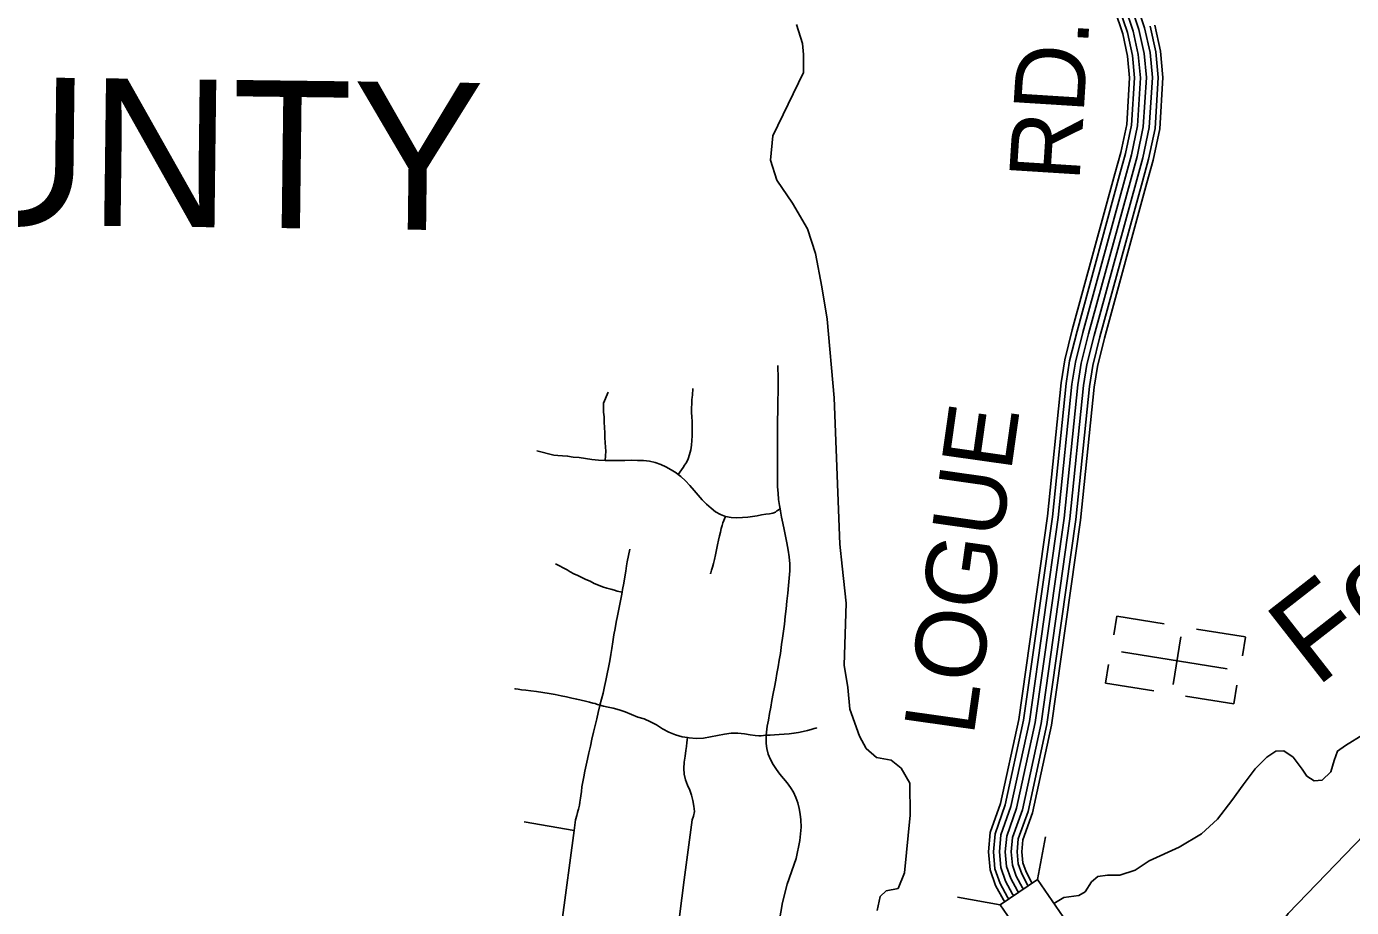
# Model space of a CAD drawing. Extents: x 1788175 to 1969470, y 584502 to 738744.
# Drawn here: x 1820550 to 1827505, y 654272 to 658898 of the extents above; entities that cross this region are included whole.
import ezdxf

# ---------------------------------------------------------------- set-up
doc = ezdxf.new("R2010")
doc.units = 0
for name, color, linetype in [('DESIGN - DRAINAGE - Bridges and Cross Drains Size Text', 7, 'Continuous'), ('DESIGN - ROW - Right-of-Way and Easement Labels', 7, 'Continuous'), ('DESIGN - TRANSPORTATION - Text', 7, 'Continuous'), ('DESIGN - UTILITIES - Cable (Underground) with Text', 7, 'Continuous'), ('SURVEY - DRAINAGE - Natural Features', 7, 'Continuous'), ('SURVEY - DRAINAGE - Storm Sewer', 7, 'Continuous'), ('SURVEY - TRANSPORTATION - Roads', 7, 'Continuous')]:
    doc.layers.add(name, color=color, linetype=linetype)

msp = doc.modelspace()

# ---------------------------------------------------------------- linework, layer by layer
at = {"layer": 'DESIGN - TRANSPORTATION - Text'}
for points in [[(1824592.1, 658907.9), (1824622.4, 658809.2), (1824627.3, 658751.1), (1824627.6, 658657), (1824467.9, 658323.4), (1824455.6, 658195.5), (1824487.7, 658090.8), (1824569.5, 657971.3), (1824649, 657835.7), (1824690.7, 657706.8), (1824724.5, 657530.5), (1824752, 657360.7), (1824788.7, 656947.8), (1824819.4, 656178.9), (1824831.3, 656064.5), (1824851.9, 655870), (1824842.1, 655543.8), (1824860, 655427.3), (1824871.9, 655313), (1824921.4, 655172), (1824956.2, 655107.3), (1825011.3, 655060.2), (1825088.9, 655044.9), (1825140.1, 655003.9), (1825186.7, 654925), (1825187.7, 654756.8), (1825158.3, 654453), (1825124.9, 654371.5), (1825062.8, 654358.6), (1825030.3, 654329.1), (1825015, 654255.3)], [(1825942.3, 654293.4), (1825994.9, 654324.4), (1826073, 654335.1), (1826107.3, 654354.6), (1826140.1, 654406.1), (1826172.5, 654433.6), (1826224.6, 654440.7), (1826288.6, 654441.6), (1826368.9, 654468.3), (1826441.7, 654517.2), (1826600.7, 654588.6), (1826717.8, 654658.7), (1826800.9, 654735.4), (1826876.5, 654834.3), (1826935.8, 654915.4), (1826999.2, 655000.4), (1827060.1, 655061.4), (1827106.6, 655092.7), (1827148.6, 655094), (1827198, 655061.1), (1827244.9, 654998.3), (1827270.3, 654961.8), (1827307.8, 654937.2), (1827349.8, 654940.5), (1827396.5, 654983.8), (1827413.5, 655043.5), (1827430.3, 655093.3), (1827472.7, 655122.6), (1827569.6, 655181.1)]]:
    msp.add_lwpolyline(points, dxfattribs=at)
at = {"layer": 'DESIGN - UTILITIES - Cable (Underground) with Text'}
for p, q in [((1826273.1, 655801.2), (1826257.5, 655704.2)), ((1826521.4, 655761.2), (1826273.1, 655801.3)), ((1826947.6, 655692.5), (1826690.2, 655734)), ((1826568, 655443.5), (1826608.5, 655693.9)), ((1826931.8, 655594.1), (1826947.6, 655691.9)), ((1826212.5, 655450.4), (1826228.3, 655548.6)), ((1826212.5, 655450.2), (1826467.3, 655409.1)), ((1826887, 655341.3), (1826902.9, 655439.7)), ((1826633.5, 655382.3), (1826887, 655341.4))]:
    msp.add_line(p, q, dxfattribs=at)
msp.add_lwpolyline([(1826852.3, 655524.6), (1826296.4, 655614.3)], dxfattribs=at)
at = {"layer": 'SURVEY - DRAINAGE - Storm Sewer'}
for p, q in [((1825856.3, 654419.1), (1825898.1, 654642.4)), ((1825660.2, 654284.9), (1825437, 654326.8))]:
    msp.add_line(p, q, dxfattribs=at)
msp.add_lwpolyline([(1825660.2, 654284.9), (1825794.4, 654088.8), (1825990.4, 654223), (1825856.3, 654419.1)], close=True, dxfattribs=at)
at = {"layer": 'SURVEY - TRANSPORTATION - Roads'}
for points in [[(1826242.1, 659124.3), (1826328.5, 658866.2), (1826354.8, 658746.5), (1826365.9, 658628.8), (1826350.2, 658380.1), (1826319, 658230.8), (1826287.6, 658117), (1826064, 657299.1), (1826024.6, 657142.3), (1826006.1, 657024), (1825934.5, 656324), (1825783.3, 655254.8), (1825687.2, 654810.1), (1825633.5, 654659.1), (1825624.9, 654563.8), (1825632.8, 654474.3), (1825660, 654397.9), (1825699, 654325.6), (1825705.8, 654316.1)], [(1826271.4, 659134.4), (1826358.4, 658874.4), (1826385.5, 658751.3), (1826397, 658629.3), (1826381, 658375.9), (1826349.1, 658223.4), (1826317.5, 658108.8), (1826094, 657291.3), (1826055.1, 657136.1), (1826036.8, 657020), (1825965.3, 656320.3), (1825813.8, 655249.3), (1825717.1, 654801.5), (1825664, 654652.4), (1825656.1, 654563.8), (1825663.4, 654480.9), (1825688.4, 654410.5), (1825725.4, 654342), (1825731.4, 654333.7)], [(1825757, 654351.2), (1825751.7, 654358.5), (1825716.8, 654423.2), (1825693.9, 654487.6), (1825687.2, 654563.8), (1825694.5, 654645.8), (1825746.9, 654793), (1825844.3, 655243.9), (1825996, 656316.5), (1826067.6, 657016.1), (1826085.5, 657129.9), (1826124, 657283.4), (1826347.3, 658100.6), (1826379.2, 658216.1), (1826411.8, 658371.8), (1826428.1, 658629.8), (1826416.2, 658756.1), (1826388.3, 658882.7), (1826300.8, 659144.4)], [(1826300.8, 659144.4), (1826388.3, 658882.7), (1826416.2, 658756.1), (1826428.1, 658629.8), (1826411.8, 658371.8), (1826379.2, 658216.1), (1826347.3, 658100.6), (1826124, 657283.4), (1826085.5, 657129.9), (1826067.6, 657016.1), (1825996, 656316.5), (1825844.3, 655243.9), (1825746.9, 654793), (1825694.5, 654645.8), (1825687.2, 654563.8), (1825693.9, 654487.6), (1825716.8, 654423.2), (1825751.7, 654358.5), (1825757, 654351.2)], [(1826330.1, 659154.5), (1826418.2, 658891), (1826446.9, 658760.9), (1826459.2, 658630.3), (1826442.6, 658367.6), (1826409.4, 658208.8), (1826377.2, 658092.3), (1826154, 657275.5), (1826115.9, 657123.7), (1826098.3, 657012.1), (1826026.8, 656312.8), (1825874.9, 655238.4), (1825776.8, 654784.5), (1825725.1, 654639.1), (1825718.3, 654563.8), (1825724.4, 654494.3), (1825745.2, 654435.8), (1825778.1, 654375), (1825782.6, 654368.7)], [(1826217.8, 659116), (1826303.6, 658859.3), (1826329.4, 658742.5), (1826340.1, 658628.4), (1826324.6, 658383.6), (1826293.9, 658236.8), (1826262.8, 658123.8), (1826039.1, 657305.6), (1825999.4, 657147.4), (1825980.6, 657027.3), (1825908.9, 656327.1), (1825757.9, 655259.3), (1825662.4, 654817.1), (1825608.2, 654664.7), (1825599.1, 654563.9), (1825607.5, 654468.8), (1825636.4, 654387.4), (1825677.2, 654311.9), (1825684.6, 654301.6)], [(1826448.2, 658899.2), (1826477.5, 658765.7), (1826490.3, 658630.7), (1826473.4, 658363.4), (1826439.5, 658201.5), (1826407.1, 658084.1), (1826184, 657267.7), (1826146.3, 657117.5), (1826129.1, 657008.1), (1826057.6, 656309), (1825905.4, 655233), (1825806.7, 654776), (1825755.6, 654632.4), (1825749.4, 654563.7), (1825755, 654500.9), (1825773.6, 654448.4), (1825804.4, 654391.4), (1825808.2, 654386.2)], [(1826472, 658905.8), (1826502, 658769.5), (1826515, 658631.1), (1826497.9, 658360.1), (1826463.6, 658195.7), (1826431, 658077.6), (1826207.9, 657261.4), (1826170.5, 657112.6), (1826153.6, 657004.9), (1826082.1, 656306), (1825929.8, 655228.6), (1825830.5, 654769.3), (1825779.9, 654627.1), (1825774.2, 654563.7), (1825779.3, 654506.2), (1825796.3, 654458.5), (1825825.4, 654404.6), (1825828.6, 654400.1)], [(1824505.4, 656365.1), (1824502.3, 656383.6), (1824497.6, 656414.7), (1824494.4, 656447.3), (1824492.4, 656480), (1824491.8, 656511.7), (1824491.3, 656547.3), (1824491.2, 656582), (1824491.4, 656616.1), (1824491.3, 656654), (1824491.2, 656689.9), (1824491.3, 656726.4), (1824491.4, 656762.7), (1824491.6, 656799.5), (1824492, 656836.4), (1824492.5, 656872.8), (1824493.4, 656908.2), (1824494, 656942), (1824494.3, 656973.1), (1824494.5, 657001.2), (1824494.6, 657027.1), (1824494.4, 657048.4), (1824493.5, 657117.5)], [(1824505.4, 656365.1), (1824502.3, 656383.6), (1824497.6, 656414.7), (1824494.4, 656447.3), (1824492.4, 656480), (1824491.8, 656511.7), (1824491.3, 656547.3), (1824491.2, 656582), (1824491.4, 656616.1), (1824491.3, 656654), (1824491.2, 656689.9), (1824491.3, 656726.4), (1824491.4, 656762.7), (1824491.6, 656799.5), (1824492, 656836.4), (1824492.5, 656872.8), (1824493.4, 656908.2), (1824494, 656942), (1824494.3, 656973.1), (1824494.5, 657001.2), (1824494.6, 657027.1), (1824494.4, 657048.4), (1824493.5, 657117.5)], [(1824505.4, 656365.1), (1824502.3, 656383.6), (1824497.6, 656414.7), (1824494.4, 656447.3), (1824492.4, 656480), (1824491.8, 656511.7), (1824491.3, 656547.3), (1824491.2, 656582), (1824491.4, 656616.1), (1824491.3, 656654), (1824491.2, 656689.9), (1824491.3, 656726.4), (1824491.4, 656762.7), (1824491.6, 656799.5), (1824492, 656836.4), (1824492.5, 656872.8), (1824493.4, 656908.2), (1824494, 656942), (1824494.3, 656973.1), (1824494.5, 657001.2), (1824494.6, 657027.1), (1824494.4, 657048.4), (1824493.5, 657117.5)], [(1823587, 656619), (1823590.2, 656668.8), (1823588.8, 656689.2), (1823587.3, 656712.8), (1823586, 656737.8), (1823584.9, 656764.4), (1823583.4, 656792.2), (1823582.1, 656820.3), (1823581.3, 656848.4), (1823579, 656872.9), (1823577.5, 656893.8), (1823577.5, 656909.4), (1823579.1, 656920.5), (1823603.2, 656977.4)], [(1823970.1, 656545.7), (1823996, 656582.4), (1824004.2, 656594.5), (1824013.4, 656609.3), (1824022.2, 656628.4), (1824030.1, 656650.7), (1824036.1, 656674.5), (1824040.3, 656699.3), (1824042.4, 656724.1), (1824043.2, 656748.6), (1824044, 656773.3), (1824043.9, 656798.7), (1824042.8, 656823.8), (1824041.5, 656848), (1824040.9, 656871.4), (1824040.1, 656895.4), (1824041.8, 656917), (1824042.3, 656938.4), (1824043.7, 656952.5), (1824045, 656962), (1824046.8, 656997.1)], [(1823587, 656619), (1823551.7, 656621.1), (1823516.9, 656624.4), (1823483.4, 656628.9), (1823450.8, 656634.1), (1823419.8, 656636.4), (1823389.8, 656642.2), (1823363.3, 656642.8), (1823338.5, 656645.4), (1823317, 656647.5), (1823227.9, 656669.3)], [(1823970.1, 656545.7), (1823959.5, 656553.9), (1823933.4, 656570.8), (1823906.3, 656585.6), (1823878.5, 656598.1), (1823849.8, 656608.6), (1823819.9, 656615.3), (1823788.6, 656619.9), (1823756.8, 656619.9), (1823724.4, 656620.1), (1823691.1, 656618.3), (1823657, 656618.6), (1823622.2, 656619), (1823587, 656619)], [(1824505.4, 656365.1), (1824491.2, 656356.5), (1824488.7, 656354), (1824481.5, 656348.5), (1824467.8, 656343.3), (1824450.4, 656339.1), (1824429.8, 656337), (1824408, 656333.2), (1824384.9, 656328.9), (1824361.2, 656325.4), (1824335.4, 656321.2), (1824307.9, 656319.6), (1824278.7, 656317.6), (1824249, 656320), (1824219.5, 656325.8), (1824191.6, 656335.9), (1824166.1, 656350), (1824142.6, 656368.8), (1824118.9, 656389.6), (1824096.8, 656412.9), (1824075.2, 656437.4), (1824053.5, 656462.4), (1824031.2, 656487.7), (1824008.4, 656512.1), (1823984.6, 656534.4), (1823970.1, 656545.7)], [(1824432.2, 655175.8), (1824433.1, 655192.9), (1824437.3, 655224.7), (1824443.9, 655255.8), (1824449.8, 655289.9), (1824456, 655323.6), (1824462.6, 655358), (1824468.3, 655395.2), (1824475.6, 655429.4), (1824482.1, 655464.8), (1824488.5, 655500.1), (1824494.9, 655535.2), (1824501, 655570.5), (1824507.5, 655606.4), (1824513, 655652.8), (1824518.5, 655686.6), (1824523.3, 655723.3), (1824527.7, 655760.2), (1824532.2, 655799.3), (1824536.6, 655839.5), (1824541.1, 655880.9), (1824545.3, 655921.9), (1824549.1, 655963), (1824552.6, 656001.7), (1824555.6, 656039.5), (1824555.9, 656076.2), (1824552.8, 656112.5), (1824547.6, 656148.9), (1824540.8, 656185.9), (1824533.5, 656221.6), (1824526.8, 656256.8), (1824520.1, 656290.2), (1824513.4, 656322.3), (1824507.5, 656352.9), (1824505.4, 656365.1)], [(1824432.2, 655175.8), (1824433.1, 655192.9), (1824437.3, 655224.7), (1824443.9, 655255.8), (1824449.8, 655289.9), (1824456, 655323.6), (1824462.6, 655358), (1824468.3, 655395.2), (1824475.6, 655429.4), (1824482.1, 655464.8), (1824488.5, 655500.1), (1824494.9, 655535.2), (1824501, 655570.5), (1824507.5, 655606.4), (1824513, 655652.8), (1824518.5, 655686.6), (1824523.3, 655723.3), (1824527.7, 655760.2), (1824532.2, 655799.3), (1824536.6, 655839.5), (1824541.1, 655880.9), (1824545.3, 655921.9), (1824549.1, 655963), (1824552.6, 656001.7), (1824555.6, 656039.5), (1824555.9, 656076.2), (1824552.8, 656112.5), (1824547.6, 656148.9), (1824540.8, 656185.9), (1824533.5, 656221.6), (1824526.8, 656256.8), (1824520.1, 656290.2), (1824513.4, 656322.3), (1824507.5, 656352.9), (1824505.4, 656365.1)], [(1824432.2, 655175.8), (1824433.1, 655192.9), (1824437.3, 655224.7), (1824443.9, 655255.8), (1824449.8, 655289.9), (1824456, 655323.6), (1824462.6, 655358), (1824468.3, 655395.2), (1824475.6, 655429.4), (1824482.1, 655464.8), (1824488.5, 655500.1), (1824494.9, 655535.2), (1824501, 655570.5), (1824507.5, 655606.4), (1824513, 655652.8), (1824518.5, 655686.6), (1824523.3, 655723.3), (1824527.7, 655760.2), (1824532.2, 655799.3), (1824536.6, 655839.5), (1824541.1, 655880.9), (1824545.3, 655921.9), (1824549.1, 655963), (1824552.6, 656001.7), (1824555.6, 656039.5), (1824555.9, 656076.2), (1824552.8, 656112.5), (1824547.6, 656148.9), (1824540.8, 656185.9), (1824533.5, 656221.6), (1824526.8, 656256.8), (1824520.1, 656290.2), (1824513.4, 656322.3), (1824507.5, 656352.9), (1824505.4, 656365.1)], [(1824219.5, 656325.8), (1824205.5, 656291.1), (1824201.3, 656277.9), (1824196.4, 656261.2), (1824191.8, 656243), (1824187.1, 656222.8), (1824182.2, 656200.4), (1824177.5, 656175.9), (1824171.8, 656149.9), (1824166.7, 656124.2), (1824161.1, 656099.8), (1824155.5, 656077.5), (1824150.3, 656058.6), (1824145.6, 656042.3), (1824142, 656029.9), (1824140.5, 656025.1), (1824140.3, 656024.6)], [(1823676.2, 655927.1), (1823678.8, 655941.4), (1823684.4, 655975.1), (1823689.7, 656007.4), (1823694.8, 656038.4), (1823699.3, 656066), (1823703.1, 656087.6), (1823716.4, 656153.6)], [(1823676.2, 655927.1), (1823649.2, 655933.7), (1823635.9, 655937.6), (1823616.5, 655942.9), (1823595.2, 655949.4), (1823573.3, 655956.2), (1823551.2, 655964.1), (1823529.3, 655973.2), (1823507.8, 655985.6), (1823486, 655994.1), (1823464.4, 656004.2), (1823443, 656014.3), (1823422.4, 656024.2), (1823403.8, 656034.5), (1823387.4, 656044.8), (1823326.2, 656075.6)], [(1823559.8, 655333.9), (1823567.7, 655365), (1823576, 655396.9), (1823583.9, 655432.5), (1823591.3, 655463.7), (1823598.2, 655498.3), (1823604.8, 655532), (1823611.1, 655566.9), (1823616.6, 655600.7), (1823621.4, 655632.6), (1823626.7, 655667.6), (1823632.9, 655703.4), (1823639.2, 655736.4), (1823645.6, 655769.7), (1823652.4, 655803.3), (1823659.5, 655837.9), (1823666.3, 655873), (1823672.8, 655907.7), (1823676.2, 655927.1)], [(1827146.5, 654149.5), (1827153.3, 654202.6), (1827159.3, 654221.9), (1827172.4, 654240.4), (1827571.3, 654653.1), (1827889.5, 654994.8), (1828079.4, 655122.4), (1828175.7, 655191.8), (1828443.4, 655456.6), (1828518.4, 655514.5), (1828826.2, 655776.9)], [(1823559.8, 655333.9), (1823559.7, 655333.9), (1823546.7, 655337.4), (1823540.9, 655339.6), (1823538.7, 655340.8), (1823533.8, 655342.1), (1823522.2, 655344.9), (1823505.1, 655349.5), (1823484.4, 655354.6), (1823461.7, 655360.4), (1823437.5, 655365.7), (1823411.9, 655371.6), (1823384.6, 655377.4), (1823355.8, 655383.5), (1823325.2, 655389.5), (1823292.7, 655395.7), (1823259, 655401.3), (1823226.8, 655405.8), (1823197.1, 655409.4), (1823171.3, 655412.6), (1823148.2, 655415.6), (1823129.6, 655418.1), (1823116.9, 655419.6), (1823112.6, 655420.2), (1823112.6, 655420.6)], [(1823423.7, 654675.4), (1823431.4, 654732.2), (1823437.5, 654754.5), (1823442.2, 654771), (1823445.3, 654782.2), (1823447.4, 654787.9), (1823449.2, 654795.7), (1823451.6, 654808.6), (1823454.3, 654825.2), (1823457.2, 654845), (1823459.2, 654858.7), (1823462.1, 654880.7), (1823465.4, 654904.6), (1823469.4, 654930.9), (1823474.4, 654958.7), (1823480.5, 654987.7), (1823487, 655018.3), (1823494.4, 655050.3), (1823501.9, 655084.3), (1823509.7, 655119.7), (1823517.7, 655155.8), (1823526, 655192.2), (1823534.5, 655227.7), (1823542.8, 655261.8), (1823550.9, 655296.3), (1823559.2, 655331.6), (1823559.8, 655333.9)], [(1823559.8, 655333.9), (1823578.9, 655329.4), (1823602.4, 655324.1), (1823629.3, 655318), (1823659.8, 655310.3), (1823692.5, 655299), (1823725.6, 655285.3), (1823758.8, 655271.4), (1823791.7, 655261.9), (1823824.3, 655247.2), (1823856.6, 655230.6), (1823888.3, 655210.5), (1823921.2, 655191.7), (1823955.9, 655178.3), (1823992, 655168.6), (1824018.7, 655163.7)], [(1823871.6, 653581.4), (1823872.9, 653665.9), (1823882.5, 653758.3), (1823899.2, 653852.1), (1823945.7, 654051.4), (1823977.3, 654224.1), (1824002.4, 654417.3), (1824043.6, 654732.4), (1824050.2, 654751), (1824056.2, 654776), (1824052.9, 654803.9), (1824048, 654832.7), (1824040.8, 654860.8), (1824030.9, 654887.7), (1824019.7, 654914.1), (1824009.1, 654941.4), (1824001.2, 654971.1), (1823999.3, 655002.2), (1824001.4, 655035.4), (1824006.2, 655065.8), (1824010.1, 655095.6), (1824014, 655117.9), (1824015.7, 655137.3), (1824018.7, 655163.7)], [(1824018.7, 655163.7), (1824028.6, 655161.9), (1824065.4, 655158.9), (1824102.3, 655161.1), (1824139.7, 655167.7), (1824176.8, 655175.1), (1824213.2, 655181.9), (1824248.7, 655186.7), (1824283.6, 655187.3), (1824317.5, 655183.3), (1824348.3, 655179.2), (1824373.6, 655175.2), (1824393, 655173.1), (1824406.5, 655173.4), (1824418.2, 655174.3), (1824432.2, 655175.8)], [(1824477, 654064.7), (1824518.3, 654298.2), (1824542.5, 654394.2), (1824590.4, 654529.8), (1824608.5, 654622.9), (1824611.7, 654658.9), (1824616.5, 654693.3), (1824613.8, 654732.6), (1824610.9, 654762), (1824605.7, 654791.7), (1824597.7, 654820.8), (1824587.9, 654849.4), (1824575.2, 654876.8), (1824559.6, 654902.7), (1824542.1, 654926.5), (1824523.3, 654949.2), (1824504.3, 654972.4), (1824486.1, 654996.6), (1824468.9, 655022.5), (1824454.7, 655048.5), (1824443.3, 655076.6), (1824435.7, 655105.8), (1824432.9, 655132.5), (1824431.5, 655161.8), (1824432.2, 655175.8)], [(1824432.2, 655175.8), (1824433.9, 655175.9), (1824453.4, 655177.3), (1824475.6, 655178.3), (1824500.3, 655179.5), (1824526, 655181.3), (1824552, 655183.6), (1824577.7, 655186.7), (1824602.6, 655190.9), (1824626.5, 655196.1), (1824649.2, 655201.8), (1824668.6, 655207.1), (1824683.2, 655211.2), (1824692.2, 655213.9), (1824695.6, 655214.4), (1824695.5, 655213.4)], [(1824432.2, 655175.8), (1824433.9, 655175.9), (1824453.4, 655177.3), (1824475.6, 655178.3), (1824500.3, 655179.5), (1824526, 655181.3), (1824552, 655183.6), (1824577.7, 655186.7), (1824602.6, 655190.9), (1824626.5, 655196.1), (1824649.2, 655201.8), (1824668.6, 655207.1), (1824683.2, 655211.2), (1824692.2, 655213.9), (1824695.6, 655214.4), (1824695.5, 655213.4)], [(1824432.2, 655175.8), (1824433.9, 655175.9), (1824453.4, 655177.3), (1824475.6, 655178.3), (1824500.3, 655179.5), (1824526, 655181.3), (1824552, 655183.6), (1824577.7, 655186.7), (1824602.6, 655190.9), (1824626.5, 655196.1), (1824649.2, 655201.8), (1824668.6, 655207.1), (1824683.2, 655211.2), (1824692.2, 655213.9), (1824695.6, 655214.4), (1824695.5, 655213.4)], [(1823423.7, 654675.4), (1823161.4, 654722.4)], [(1823358.7, 654192.3), (1823423.7, 654675.4)]]:
    msp.add_lwpolyline(points, dxfattribs=at)

# ---------------------------------------------------------------- texts
at = {"layer": 'DESIGN - DRAINAGE - Bridges and Cross Drains Size Text'}
msp.add_text('Fork', height=475, rotation=38.00705, dxfattribs=at).set_placement((1827318.4, 655422.9))
at = {"layer": 'DESIGN - ROW - Right-of-Way and Easement Labels'}
for s, rotation, p in [('RD.', 86.39049, (1826075.8, 658080.5)), ('LOGUE', 81.95012, (1825520.5, 655166.5))]:
    msp.add_text(s, height=370, rotation=rotation, dxfattribs=at).set_placement(p)
at = {"layer": 'SURVEY - DRAINAGE - Natural Features'}
msp.add_text('COUNTY', height=775, rotation=359.29041, dxfattribs=at).set_placement((1818569.6, 657880.6))

doc.saveas('drawing.dxf')
